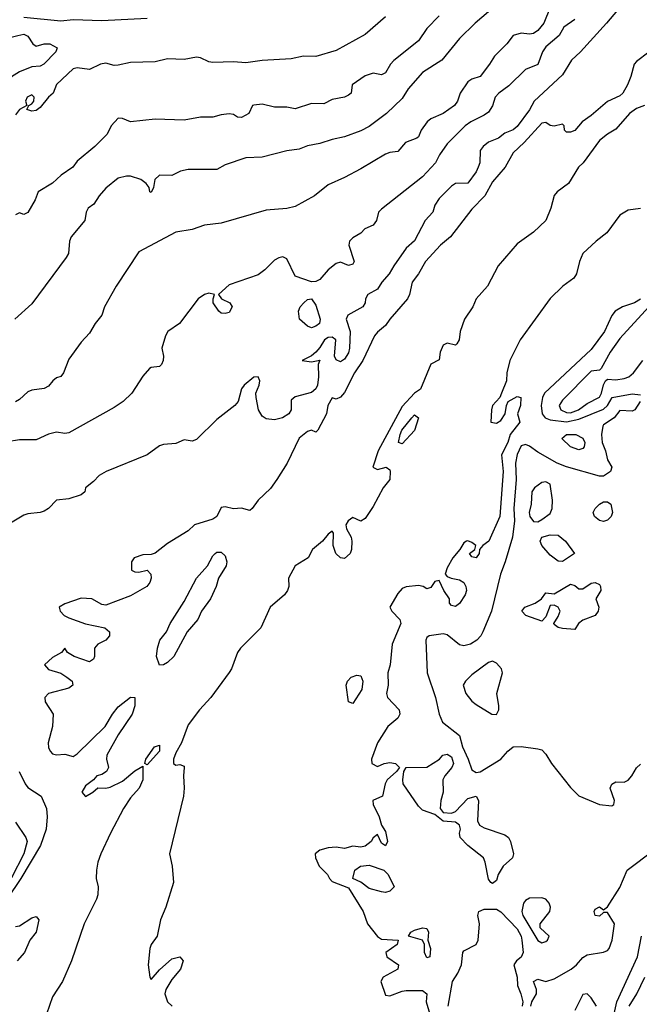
# Model space of a CAD drawing. Header units: metres. Extents: x -46681 to -43747, y -240911 to -237677.
# Tile 511 of 656: x -46575 to -46500, y -239080 to -238961. Entities that reach past the tile are written whole.
import ezdxf

# ---------------------------------------------------------------- set-up
doc = ezdxf.new("R2010")
doc.units = ezdxf.units.M
doc.layers.add('CONTOUR_INDEX', color=1, linetype='Continuous')
doc.layers.add('CONTOUR_INTER', color=3, linetype='Continuous')

msp = doc.modelspace()

# ---------------------------------------------------------------- linework, layer by layer
at = {"layer": 'CONTOUR_INDEX'}
for points, elevation in [([(-46524.1, -238960.14), (-46525.6, -238961.67), (-46526.6, -238963.16), (-46529.6, -238965.58), (-46530, -238966.02), (-46530.6, -238967.07), (-46531.1, -238967.31), (-46532.1, -238967.09), (-46533.1, -238967.44), (-46534.67, -238968.52), (-46534.8, -238969.52), (-46535.1, -238969.76), (-46535.6, -238970.01), (-46537.1, -238970.31), (-46538.1, -238970.83), (-46539.6, -238970.8), (-46541.6, -238971.42), (-46542.6, -238971.22), (-46544.1, -238971.24), (-46545.6, -238970.89), (-46546.6, -238970.98), (-46546.77, -238971.02), (-46547.24, -238972.02), (-46548.1, -238972.49), (-46548.6, -238972.47), (-46549.1, -238972.13), (-46549.6, -238972.06), (-46550.6, -238972.15), (-46551.6, -238972.44), (-46553.1, -238972.45), (-46555.1, -238972.82), (-46558.6, -238972.68), (-46561.6, -238973.03), (-46562.6, -238972.63), (-46563.1, -238972.59), (-46563.95, -238973.52), (-46564.44, -238974.52), (-46565.94, -238976.02), (-46568.1, -238977.81), (-46568.62, -238978.52), (-46570.06, -238979.52), (-46571.1, -238980.47), (-46572.85, -238981.52), (-46573.22, -238982.52), (-46574.1, -238984.06), (-46574.6, -238984.28), (-46575.1, -238984.09), (-46575.6, -238984.33)], 80), ([(-46498.6, -238964.55), (-46500.1, -238965.67), (-46500.38, -238966.02), (-46500.76, -238967.52), (-46501.17, -238968.52), (-46501.73, -238969.52), (-46502.1, -238969.87), (-46503.6, -238970.53), (-46505.6, -238972.25), (-46506.69, -238973.02), (-46507.6, -238974.07), (-46508.1, -238974.28), (-46508.6, -238974.27), (-46508.84, -238974.02), (-46508.89, -238973.52), (-46509.1, -238973.29), (-46510.1, -238973.53), (-46510.6, -238973.48), (-46511.1, -238973.12), (-46511.6, -238973.18), (-46513.73, -238975.52), (-46515.1, -238976.79), (-46516.07, -238978.52), (-46517.6, -238980.31), (-46518.53, -238982.02), (-46520.1, -238983.65), (-46522.71, -238987.02), (-46523.93, -238988.02), (-46525.75, -238990.02), (-46526.6, -238991.52), (-46527.37, -238992.52), (-46527.68, -238994.02), (-46527.93, -238994.52), (-46530.09, -238997.02), (-46530.6, -238997.78), (-46531.6, -238998.6), (-46531.93, -238999.02), (-46533.36, -239002.02), (-46534.37, -239003.52), (-46535.6, -239005.93), (-46536.1, -239006.49), (-46536.6, -239006.74), (-46537.1, -239006.59), (-46537.62, -239007.52), (-46537.77, -239008.52), (-46538.84, -239010.52), (-46539.1, -239010.77), (-46539.6, -239010.52), (-46540.1, -239010.68), (-46541.1, -239011.5), (-46542.57, -239014.52), (-46543.81, -239016.52), (-46544.6, -239017.6), (-46546.1, -239019.02), (-46546.82, -239020.02), (-46547.1, -239020.26), (-46548.1, -239020), (-46549.1, -239020.09), (-46550.1, -239019.83), (-46550.6, -239019.92), (-46551.12, -239021.02), (-46551.6, -239021.33), (-46553.84, -239022.02), (-46554.6, -239022.74), (-46557.1, -239024.29), (-46558.6, -239025.48), (-46559.1, -239025.63), (-46560.1, -239025.68), (-46561.16, -239026.02), (-46561.49, -239026.52), (-46561.5, -239027.52), (-46561.1, -239027.74), (-46560.6, -239027.78), (-46559.59, -239027.52), (-46559.13, -239028.02), (-46559.12, -239028.52), (-46559.27, -239029.02), (-46559.65, -239029.52), (-46561.6, -239030.65), (-46564.6, -239031.78), (-46565.1, -239031.69), (-46566.31, -239031.02), (-46567.6, -239030.94), (-46569.6, -239031.64), (-46570.31, -239032.02), (-46570.18, -239032.52), (-46569.67, -239033.02), (-46569.1, -239033.33), (-46567.1, -239034.04), (-46564.73, -239034.52), (-46564.16, -239035.02), (-46564.16, -239035.52), (-46564.61, -239036.02), (-46565.6, -239036.52), (-46566.01, -239037.02), (-46565.99, -239038.02), (-46566.1, -239038.34), (-46566.6, -239038.66), (-46568.45, -239038.02), (-46569.28, -239037.52), (-46569.6, -239037.03), (-46570.03, -239037.52), (-46571.1, -239038.15), (-46572.07, -239039.02), (-46571.6, -239039.61), (-46570.1, -239040.07), (-46569.35, -239040.52), (-46568.7, -239041.02), (-46568.63, -239041.52), (-46569.1, -239041.88), (-46571.6, -239042.51), (-46572.03, -239043.02), (-46571.99, -239043.52), (-46571.03, -239045.02), (-46571.1, -239046.52), (-46571.62, -239048.52), (-46571.6, -239049.07), (-46571.39, -239049.52), (-46571.1, -239049.84), (-46570.6, -239049.99), (-46569.6, -239049.9), (-46568.6, -239050.17), (-46568.1, -239049.86), (-46564.71, -239046.52), (-46563.81, -239045.02), (-46563.1, -239044.14), (-46561.6, -239042.95), (-46561.1, -239043), (-46561.11, -239044.02), (-46561.41, -239045.02), (-46563.1, -239047.54), (-46564.51, -239050.02), (-46564.54, -239050.52), (-46564.3, -239051.52), (-46564.52, -239052.02), (-46565.1, -239052.37), (-46565.71, -239052.52), (-46566.13, -239053.02), (-46567.1, -239053.74), (-46567.54, -239054.52), (-46567.1, -239055.03), (-46566.22, -239054.52), (-46565.6, -239053.98), (-46564.6, -239054.02), (-46564.1, -239053.91), (-46562.6, -239053.2), (-46561.1, -239051.94), (-46560.1, -239051.37), (-46560.11, -239053.02), (-46560.55, -239054.02), (-46561.6, -239055.2), (-46562.47, -239056.52), (-46564.07, -239059.52), (-46565.22, -239062.02), (-46565.58, -239063.02), (-46565.74, -239064.02), (-46565.78, -239065.02), (-46565.55, -239066.02), (-46565.6, -239067.02), (-46565.75, -239067.52), (-46567.26, -239070.52), (-46568.79, -239075.02), (-46569.89, -239077.52), (-46571.1, -239079.41), (-46571.85, -239081.52)], 75), ([(-46551.34, -239025.52), (-46551.1, -239025.34), (-46550.6, -239025.35), (-46550.1, -239025.78), (-46549.89, -239026.52), (-46550, -239027.02), (-46550.9, -239028.52), (-46551.19, -239029.52), (-46551.88, -239031.02), (-46552.98, -239032.52), (-46553.45, -239033.52), (-46554.73, -239035.02), (-46556.33, -239038.02), (-46557.1, -239038.76), (-46557.6, -239039.02), (-46558.1, -239039.06), (-46558.44, -239038.02), (-46558.33, -239037.02), (-46558.04, -239036.02), (-46557.24, -239035.02), (-46556.81, -239034.02), (-46555.1, -239031.34), (-46553.6, -239028.52), (-46552.25, -239027.02), (-46551.6, -239025.77), (-46551.34, -239025.52)], 75), ([(-46558.69, -239049.02), (-46558.1, -239048.81), (-46558.09, -239049.52), (-46559.6, -239051.18), (-46559.88, -239051.02), (-46559.77, -239050.52), (-46558.69, -239049.02)], 75), ([(-46500.99, -239080.52), (-46500.03, -239079.02), (-46499.06, -239077.02)], 75)]:
    msp.add_lwpolyline(points, dxfattribs=dict(at, elevation=elevation))
at = {"layer": 'CONTOUR_INTER'}
for points, elevation in [([(-46499.95, -238956.52), (-46503.75, -238961.02), (-46506.91, -238964.52), (-46507.97, -238965.52), (-46509.1, -238967.32), (-46512.52, -238970.52), (-46513.1, -238971.56), (-46514.6, -238973.6), (-46515.1, -238973.99), (-46516.1, -238974.4), (-46516.85, -238975.02), (-46518.1, -238975.5), (-46518.72, -238976.02), (-46519.1, -238976.52), (-46519.15, -238978.02), (-46519.33, -238978.52), (-46519.6, -238979.1), (-46520.6, -238980.47), (-46522.1, -238980.53), (-46522.6, -238980.84), (-46524.1, -238982.35), (-46524.6, -238983.17), (-46524.85, -238984.02), (-46525.78, -238985.02), (-46527.1, -238987.49), (-46528.1, -238988.38), (-46529.6, -238990.51), (-46530.15, -238991.52), (-46531.06, -238992.52), (-46531.6, -238993.36), (-46532.74, -238994.02), (-46533.04, -238994.52), (-46533.1, -238995.02), (-46533.36, -238995.52), (-46535.17, -238996.52), (-46535.39, -238997.02), (-46534.89, -238998.52), (-46534.97, -239000.52), (-46535.1, -239001.1), (-46535.6, -239001.89), (-46536.1, -239002.19), (-46536.6, -239001.95), (-46536.81, -239001.52), (-46536.64, -238999.52), (-46537.1, -238999.22), (-46537.6, -238999.24), (-46538.03, -238999.52), (-46538.6, -239000.46), (-46539.1, -239001.02), (-46539.6, -239001.46), (-46540.76, -239002.02), (-46539.6, -239002.19), (-46538.6, -239002.01), (-46538.8, -239002.52), (-46538.75, -239004.02), (-46538.87, -239005.02), (-46539.1, -239005.48), (-46539.6, -239005.91), (-46541.6, -239006.47), (-46542.1, -239006.87), (-46542.1, -239008.02), (-46542.36, -239008.52), (-46543.13, -239009.02), (-46544.1, -239009.27), (-46545.1, -239009.13), (-46545.6, -239008.82), (-46546.04, -239008.02), (-46546.33, -239006.52), (-46546.36, -239006.02), (-46545.97, -239005.02), (-46545.9, -239004.52), (-46546.1, -239004.01), (-46546.6, -239004.07), (-46547.78, -239005.02), (-46548.1, -239005.5), (-46548.53, -239007.02), (-46548.93, -239007.52), (-46551.1, -239009.2), (-46553.6, -239011.64), (-46554.1, -239011.85), (-46555.1, -239011.67), (-46556.1, -239012.14), (-46557.6, -239012.23), (-46558.1, -239012.43), (-46559.6, -239013.5), (-46564.59, -239015.52), (-46565.43, -239016.02), (-46566.1, -239016.76), (-46567.09, -239017.52), (-46567.16, -239018.02), (-46567.6, -239018.38), (-46569.1, -239018.86), (-46570.6, -239019), (-46571.6, -239020.02), (-46572.1, -239020.36), (-46572.6, -239020.53), (-46574.1, -239020.66), (-46574.6, -239020.83), (-46577.6, -239022.63)], 76), ([(-46510.6, -238959.12), (-46511.35, -238961.02), (-46512.1, -238961.93), (-46512.6, -238962.28), (-46513.1, -238962.36), (-46514.1, -238962.23), (-46515.1, -238962.51), (-46515.86, -238963.52), (-46517.37, -238965.02), (-46517.95, -238966.02), (-46519.08, -238967.52), (-46520.1, -238967.83), (-46520.6, -238968.14), (-46521.52, -238969.52), (-46521.86, -238970.52), (-46522.22, -238971.02), (-46523.6, -238972.02), (-46525.1, -238972.67), (-46525.53, -238973.02), (-46526.27, -238974.02), (-46526.6, -238974.84), (-46526.8, -238975.02), (-46528.17, -238975.52), (-46529.1, -238976.61), (-46530.1, -238976.73), (-46530.6, -238976.95), (-46533.6, -238978.75), (-46535.6, -238979.8), (-46537.6, -238980.67), (-46539.26, -238982.02), (-46541.6, -238983.3), (-46542.6, -238983.56), (-46545.1, -238983.75), (-46550.6, -238985.35), (-46552.6, -238985.6), (-46554.1, -238986.11), (-46556.1, -238986.44), (-46560.6, -238988.83), (-46563.37, -238993.02), (-46564.78, -238995.52), (-46565.1, -238996.53), (-46565.9, -238997.52), (-46566.6, -238998.72), (-46567.6, -238999.82), (-46569.1, -239001.88), (-46569.78, -239003.52), (-46570.1, -239003.97), (-46570.6, -239004.15), (-46571.07, -239004.52), (-46571.6, -239005.17), (-46572.1, -239005.45), (-46573.6, -239005.65), (-46574.1, -239005.83), (-46575.1, -239006.77), (-46575.6, -239007.08)], 78), ([(-46507.6, -238960.57), (-46508.92, -238961.52), (-46509.5, -238962.52), (-46511.1, -238963.9), (-46511.5, -238964.52), (-46512.1, -238966.03), (-46513.6, -238966.67), (-46515.6, -238968.64), (-46516.82, -238969.52), (-46517.29, -238970.02), (-46517.6, -238971.06), (-46518.1, -238971.85), (-46518.6, -238972.22), (-46520.25, -238973.02), (-46520.91, -238973.52), (-46523.1, -238975.7), (-46524.03, -238977.02), (-46524.51, -238978.02), (-46526.1, -238979.7), (-46531.1, -238983.64), (-46531.46, -238984.02), (-46531.69, -238985.02), (-46532.1, -238985.59), (-46533.12, -238986.02), (-46533.6, -238986.55), (-46534.6, -238987.12), (-46535, -238987.52), (-46535.07, -238988.02), (-46534.43, -238990.02), (-46534.6, -238990.34), (-46535.1, -238990.5), (-46536.1, -238990.07), (-46536.6, -238990.25), (-46537.6, -238991.03), (-46538.6, -238992.2), (-46539.1, -238992.44), (-46539.6, -238992.47), (-46541.6, -238991.77), (-46542.6, -238989.67), (-46543.1, -238989.45), (-46543.6, -238989.56), (-46544.1, -238989.82), (-46545.29, -238991.02), (-46546.1, -238991.62), (-46549.6, -238992.85), (-46550.92, -238994.02), (-46550.54, -238994.52), (-46549.54, -238995.02), (-46549.27, -238995.52), (-46549.6, -238996.21), (-46550.1, -238996.33), (-46550.6, -238996.28), (-46550.89, -238996.02), (-46551.57, -238995.02), (-46551.58, -238994.52), (-46551.4, -238994.02), (-46552.1, -238993.86), (-46552.6, -238994), (-46553.37, -238994.52), (-46555.65, -238997.52), (-46557.08, -238998.52), (-46557.37, -238999.02), (-46557.8, -239000.52), (-46557.59, -239001.52), (-46557.63, -239002.02), (-46557.84, -239002.52), (-46558.1, -239002.77), (-46559.1, -239002.87), (-46559.31, -239003.02), (-46560.1, -239003.96), (-46561.45, -239006.02), (-46562.51, -239007.02), (-46563.6, -239007.74), (-46569.1, -239010.82), (-46569.6, -239010.9), (-46570.6, -239010.74), (-46571.6, -239011), (-46573.1, -239011.69), (-46575.1, -239011.69), (-46576.6, -239011.92)], 77), ([(-46518.1, -238959.66), (-46519.7, -238961.02), (-46521.6, -238962.89), (-46523.76, -238965.52), (-46526.1, -238967.03), (-46527.85, -238969.02), (-46528.6, -238970.2), (-46530.5, -238972.02), (-46532.6, -238973.57), (-46533.6, -238974.11), (-46535.6, -238974.86), (-46537.1, -238975.17), (-46538.6, -238975.67), (-46540.1, -238975.95), (-46541.1, -238976.36), (-46542.6, -238976.53), (-46545.6, -238977.33), (-46547.6, -238977.38), (-46550.1, -238978.24), (-46551.1, -238978.82), (-46554.6, -238978.8), (-46555.55, -238979.02), (-46556.6, -238979.54), (-46558.1, -238979.5), (-46558.65, -238980.02), (-46558.84, -238981.02), (-46559.1, -238981.63), (-46559.25, -238981.52), (-46559.33, -238981.02), (-46559.7, -238980.52), (-46560.38, -238980.02), (-46561.6, -238979.64), (-46562.1, -238979.61), (-46563.1, -238979.86), (-46564.6, -238981.08), (-46565.44, -238982.02), (-46566.06, -238983.02), (-46566.78, -238983.52), (-46567.01, -238984.02), (-46567.18, -238985.02), (-46568.84, -238987.02), (-46569.03, -238987.52), (-46569.17, -238989.02), (-46569.44, -238989.52), (-46573.6, -238995.15), (-46575.69, -238997.02)], 79), ([(-46530.6, -238960.25), (-46533.1, -238962.42), (-46536.6, -238964.34), (-46539.1, -238965.08), (-46540.6, -238965.04), (-46542.1, -238965.36), (-46545.6, -238965.58), (-46547.6, -238965.83), (-46549.1, -238965.73), (-46551.6, -238965.79), (-46552.1, -238965.72), (-46553.1, -238965.25), (-46553.6, -238965.17), (-46555.1, -238965.43), (-46557.1, -238965.37), (-46558.6, -238965.72), (-46561.6, -238965.8), (-46563.1, -238966.15), (-46563.6, -238966.16), (-46564.6, -238965.9), (-46565.28, -238966.02), (-46566.6, -238966.67), (-46568.1, -238966.47), (-46568.6, -238966.59), (-46570.6, -238968.5), (-46571.04, -238969.52), (-46571.6, -238970.02), (-46572.6, -238971.26), (-46573.1, -238971.63), (-46573.6, -238971.71), (-46574.23, -238971.52), (-46574, -238971.02), (-46573.6, -238970.82), (-46573.37, -238970.52), (-46573.33, -238970.02), (-46573.6, -238969.74), (-46574.2, -238970.02), (-46574.4, -238970.52), (-46574.23, -238971.02), (-46575.1, -238971.52), (-46575.6, -238972.17)], 81), ([(-46559.6, -238960.46), (-46565.1, -238960.74), (-46568.6, -238960.63), (-46570.1, -238960.77), (-46574.6, -238960.32)], 82), ([(-46575.34, -238962.52), (-46574.6, -238962.37), (-46574.1, -238962.62), (-46573.5, -238963.52), (-46573.1, -238963.83), (-46572.1, -238963.52), (-46571.41, -238963.52), (-46570.54, -238964.02), (-46570.7, -238964.52), (-46572.15, -238966.02), (-46572.6, -238966.25), (-46573.6, -238966.33), (-46575.1, -238966.94), (-46576.1, -238967.56), (-46577.1, -238968.75), (-46577.6, -238968.64), (-46577.71, -238968.52), (-46577.75, -238968.02), (-46577.13, -238965.02), (-46577.39, -238963.52), (-46577.27, -238963.02), (-46575.34, -238962.52)], 82), ([(-46499.1, -238971.02), (-46500.1, -238971.39), (-46500.95, -238972.02), (-46502.6, -238973.91), (-46503.6, -238974.5), (-46504.6, -238975.29), (-46506.57, -238978.02), (-46507.12, -238978.52), (-46508.34, -238980.52), (-46509.72, -238981.52), (-46510.1, -238981.96), (-46510.49, -238983.52), (-46511.12, -238985.02), (-46512.6, -238986.45), (-46514.6, -238987.84), (-46516.91, -238990.52), (-46518.22, -238993.02), (-46519.58, -238994.52), (-46520, -238995.52), (-46521, -238997.02), (-46521.51, -238998.52), (-46521.66, -238999.52), (-46521.92, -239000.02), (-46522.1, -239000.17), (-46523.1, -238999.92), (-46523.6, -239000.19), (-46523.96, -239001.02), (-46524.1, -239001.96), (-46525.1, -239002.5), (-46526.37, -239005.52), (-46527.1, -239006.02), (-46528.6, -239007.65), (-46531.5, -239013.02), (-46532.13, -239015.02), (-46531.6, -239015.27), (-46530.54, -239015.02), (-46530.1, -239015.35), (-46530.04, -239015.52), (-46530.1, -239016.5), (-46530.9, -239017.52), (-46532.1, -239019.78), (-46533.1, -239021.24), (-46533.6, -239021.56), (-46534.6, -239021.12), (-46535.15, -239021.52), (-46535.44, -239022.02), (-46535.34, -239022.52), (-46534.78, -239023.52), (-46534.71, -239024.02), (-46534.75, -239025.02), (-46534.92, -239025.52), (-46535.6, -239026.1), (-46536.1, -239026.04), (-46536.66, -239025.52), (-46536.98, -239024.52), (-46536.95, -239023.02), (-46537.1, -239022.78), (-46537.6, -239023.17), (-46538.28, -239024.02), (-46539.47, -239025.02), (-46540.02, -239026.02), (-46541.61, -239027.02), (-46542.4, -239028.52), (-46542.37, -239029.52), (-46542.52, -239030.02), (-46542.9, -239030.52), (-46544.65, -239032.02), (-46545.75, -239034.52), (-46548.26, -239037.02), (-46548.61, -239037.52), (-46549.32, -239039.52), (-46549.6, -239039.96), (-46551.84, -239043.02), (-46553.23, -239044.52), (-46554.6, -239046.34), (-46555.4, -239048.52), (-46556.1, -239049.72), (-46556.4, -239050.52), (-46556.39, -239051.02), (-46556.1, -239051.23), (-46555.6, -239051.16), (-46555.1, -239051.35), (-46555.08, -239051.52), (-46555.19, -239052.52), (-46555.1, -239054.02), (-46555.19, -239055.02), (-46556.86, -239062.02), (-46556.57, -239063.52), (-46556.4, -239065.52), (-46557.32, -239068.52), (-46557.98, -239070.02), (-46558.39, -239072.02), (-46559.1, -239073.02), (-46559.26, -239073.52), (-46559.48, -239075.52), (-46559.27, -239077.02), (-46559.1, -239077.31), (-46558.1, -239076.11), (-46556.6, -239074.79), (-46555.6, -239074.52), (-46555.2, -239075.02), (-46555.54, -239076.02), (-46556.6, -239077.31), (-46557.34, -239078.52), (-46557.44, -239079.02), (-46557.1, -239079.99), (-46556.57, -239080.52)], 74), ([(-46499.6, -238983.56), (-46501.1, -238983.76), (-46502.1, -238984.36), (-46503.68, -238986.52), (-46504.98, -238987.52), (-46506.59, -238989.02), (-46507.03, -238990.02), (-46507.36, -238991.52), (-46507.69, -238992.02), (-46509.06, -238993.02), (-46510.6, -238994.49), (-46514.23, -238999.52), (-46515.47, -239002.02), (-46515.84, -239003.52), (-46515.89, -239004.52), (-46516.49, -239006.02), (-46516.71, -239006.52), (-46517.6, -239007.51), (-46517.7, -239008.02), (-46517.8, -239009.52), (-46517.1, -239009.64), (-46516.6, -239009.35), (-46516.05, -239008.52), (-46515.9, -239007.52), (-46515.68, -239007.02), (-46514.6, -239006.4), (-46514.14, -239006.52), (-46514.19, -239007.52), (-46514.55, -239008.52), (-46514.28, -239009.52), (-46515.44, -239011.02), (-46515.72, -239012.02), (-46516.51, -239013.52), (-46516.28, -239015.52), (-46516.69, -239021.02), (-46518.06, -239024.02), (-46518.77, -239024.52), (-46519.17, -239025.02), (-46519.21, -239025.52), (-46519.6, -239026.02), (-46520.1, -239025.92), (-46520.39, -239025.52), (-46519.74, -239025.02), (-46519.63, -239024.52), (-46520.1, -239024.15), (-46520.6, -239023.96), (-46520.75, -239024.02), (-46521.1, -239024.22), (-46521.56, -239025.02), (-46522.41, -239026.02), (-46523.1, -239027.25), (-46523.35, -239028.02), (-46523.1, -239028.3), (-46522.62, -239028.52), (-46521.6, -239028.72), (-46521.1, -239029.04), (-46520.83, -239029.52), (-46520.74, -239030.02), (-46520.9, -239030.52), (-46521.6, -239031.58), (-46522.1, -239031.95), (-46522.6, -239031.84), (-46522.82, -239031.52), (-46522.81, -239031.02), (-46523.5, -239030.02), (-46524.1, -239028.8), (-46524.6, -239028.92), (-46525.1, -239029.63), (-46525.6, -239029.8), (-46526.04, -239029.52), (-46526.6, -239029.4), (-46528.1, -239029.56), (-46528.6, -239029.77), (-46529.1, -239030.37), (-46530.09, -239032.02), (-46529.84, -239032.52), (-46528.86, -239033.52), (-46528.74, -239034.02), (-46529.8, -239036.52), (-46530.03, -239039.02), (-46530.32, -239040.02), (-46530.28, -239041.52), (-46530.5, -239042.52), (-46530.35, -239043.02), (-46528.94, -239044.52), (-46528.87, -239045.02), (-46529.11, -239045.52), (-46530.32, -239046.52), (-46531.6, -239048.52), (-46532.33, -239050.52), (-46532.25, -239051.02), (-46531.6, -239051.41), (-46530.76, -239051.02), (-46530.1, -239050.92), (-46529.38, -239051.02), (-46528.9, -239051.52), (-46529.26, -239052.02), (-46530.39, -239053.02), (-46530.65, -239053.52), (-46530.96, -239055.02), (-46532.14, -239055.52), (-46532.09, -239056.02), (-46531.39, -239057.52), (-46531.08, -239058.52), (-46530.6, -239059.32), (-46530.35, -239060.52), (-46530.6, -239061.03), (-46531.1, -239060.73), (-46531.6, -239059.66), (-46532.1, -239060.08), (-46532.37, -239060.52), (-46533.1, -239061.09), (-46533.6, -239061.2), (-46534.6, -239061.09), (-46535.6, -239061.36), (-46536.6, -239061.21), (-46537.6, -239061.29), (-46538.6, -239061.56), (-46539.15, -239062.02), (-46539.14, -239062.52), (-46538.67, -239063.52), (-46537.67, -239064.52), (-46537.43, -239065.02), (-46537.1, -239065.36), (-46535.1, -239066.13), (-46533.33, -239069.02), (-46532.78, -239070.52), (-46531.6, -239072.06), (-46531.1, -239072.41), (-46529.07, -239072.52), (-46529.2, -239073.02), (-46530.57, -239074.02), (-46530.43, -239074.52), (-46529.02, -239075.52), (-46529.1, -239076.02), (-46530.91, -239077.02), (-46531.16, -239077.52), (-46530.6, -239079.21), (-46530.1, -239079.3), (-46528.6, -239078.7), (-46528.1, -239078.63), (-46526.1, -239078.63), (-46525.6, -239079.02), (-46525.67, -239080.02), (-46525.2, -239081.52)], 73), ([(-46540.53, -238995.02), (-46540.1, -238994.62), (-46539.6, -238994.56), (-46539.1, -238995.33), (-46538.55, -238997.02), (-46538.63, -238997.52), (-46539.1, -238997.88), (-46539.6, -238998.05), (-46540.1, -238997.88), (-46541.08, -238997.02), (-46541.18, -238996.02), (-46540.97, -238995.52), (-46540.53, -238995.02)], 77), ([(-46499.6, -238994.57), (-46500.33, -238995.02), (-46501.78, -238995.52), (-46502.66, -238996.02), (-46503.1, -238996.56), (-46503.98, -238998.52), (-46505.6, -239000.71), (-46511.26, -239006.02), (-46511.52, -239006.52), (-46511.67, -239007.52), (-46511.54, -239008.52), (-46511.2, -239009.02), (-46510.6, -239009.25), (-46508.6, -239009.5), (-46507.1, -239009.17), (-46504.1, -239007.96), (-46503.63, -239007.52), (-46503.04, -239006.52), (-46500.6, -239006.08), (-46499.6, -239006.21)], 72), ([(-46498.6, -238995.53), (-46502.1, -238999.36), (-46503.29, -239001.02), (-46504.36, -239003.02), (-46504.6, -239003.2), (-46505.6, -239003.35), (-46509.1, -239006.85), (-46509.47, -239007.52), (-46509.28, -239008.02), (-46508.6, -239008.36), (-46508.1, -239008.38), (-46507.13, -239008.02), (-46506.1, -239007.28), (-46504.6, -239006.48), (-46504.33, -239006.02), (-46504.1, -239005), (-46503.85, -239004.52), (-46503.6, -239004.32), (-46502.6, -239004.37), (-46501.6, -239004.24), (-46501.01, -239004.02), (-46500.46, -239003.52), (-46499.3, -239002.02)], 71), ([(-46499.62, -239007.02), (-46500.28, -239008.02), (-46500.6, -239008.21), (-46502.1, -239008.13), (-46502.79, -239009.02), (-46504.1, -239009.84), (-46504.19, -239010.02), (-46504.32, -239011.02), (-46504.27, -239012.02), (-46503.84, -239013.02), (-46503.6, -239014.11), (-46503.1, -239015.02), (-46503.26, -239015.52), (-46504.1, -239016.09), (-46504.6, -239016.08), (-46508.6, -239014.95), (-46509.72, -239014.52), (-46512.1, -239013.18), (-46513.1, -239012.47), (-46513.6, -239012.25), (-46514.1, -239012.4), (-46514.6, -239013.48), (-46514.8, -239014.52), (-46514.7, -239016.52), (-46515, -239020.02), (-46514.94, -239021.52), (-46515.16, -239023.52), (-46516.05, -239026.52), (-46516.64, -239028.02), (-46517.73, -239032.52), (-46518.76, -239035.02), (-46519.03, -239035.52), (-46519.49, -239036.02), (-46520.29, -239036.52), (-46521.1, -239036.74), (-46521.6, -239036.59), (-46523.1, -239035.4), (-46523.6, -239035.26), (-46525.3, -239035.52), (-46525.6, -239035.71), (-46525.71, -239036.02), (-46525.54, -239040.02), (-46524.52, -239043.02), (-46524.1, -239045.03), (-46523.66, -239046.02), (-46521.6, -239047.64), (-46521.23, -239049.02), (-46520.54, -239050.52), (-46520.1, -239051.82), (-46519.6, -239052.13), (-46519.1, -239052.03), (-46516.57, -239050.52), (-46515.74, -239049.52), (-46515.1, -239049.01), (-46514.1, -239048.96), (-46512.1, -239049.26), (-46511.6, -239049.39), (-46511.1, -239049.91), (-46510.43, -239051.02), (-46508.1, -239053.94), (-46507.1, -239054.97), (-46504.6, -239056.03), (-46503.1, -239056.16), (-46502.85, -239056.02), (-46502.74, -239055.52), (-46503.29, -239054.02), (-46503.1, -239053.53), (-46502.6, -239053.28), (-46501.6, -239053.3), (-46501.1, -239053.06), (-46500.64, -239052.52), (-46500.1, -239051.54), (-46499.6, -239051.11)], 72), ([(-46527.39, -239009.02), (-46527.1, -239008.64), (-46526.6, -239009.02), (-46527.1, -239010.53), (-46528.6, -239012.17), (-46529.02, -239012.02), (-46528.84, -239011.02), (-46528.62, -239010.52), (-46527.39, -239009.02)], 74), ([(-46508.61, -239011.02), (-46507.46, -239011.02), (-46506.6, -239011.48), (-46506.38, -239012.02), (-46506.43, -239012.52), (-46506.6, -239012.73), (-46507.1, -239012.9), (-46508.1, -239012.52), (-46509.17, -239011.52), (-46508.61, -239011.02)], 73), ([(-46511.6, -239016.88), (-46512.5, -239017.52), (-46512.81, -239018.02), (-46512.89, -239019.52), (-46513.12, -239020.52), (-46513.04, -239021.02), (-46512.6, -239021.6), (-46512.1, -239021.64), (-46511.6, -239021.36), (-46510.6, -239020.63), (-46510.33, -239020.02), (-46510.31, -239019.02), (-46510.6, -239017.07), (-46511.1, -239016.79), (-46511.6, -239016.88)], 71), ([(-46504.59, -239019.52), (-46504.1, -239019.24), (-46503.6, -239019.21), (-46503.2, -239019.52), (-46503.01, -239020.52), (-46503.15, -239021.02), (-46503.6, -239021.46), (-46504.1, -239021.6), (-46504.6, -239021.51), (-46505.2, -239021.02), (-46505.35, -239020.52), (-46505.09, -239020.02), (-46504.59, -239019.52)], 72), ([(-46511.58, -239023.52), (-46510.6, -239023.25), (-46509.6, -239023.28), (-46508.7, -239024.02), (-46507.64, -239025.52), (-46509.1, -239026.49), (-46509.6, -239026.45), (-46510.6, -239025.72), (-46511.59, -239024.52), (-46511.79, -239024.02), (-46511.58, -239023.52)], 72), ([(-46505.1, -239029.02), (-46504.6, -239029.29), (-46504.45, -239029.52), (-46504.43, -239030.02), (-46505.01, -239031.02), (-46504.66, -239032.02), (-46504.73, -239032.52), (-46505.12, -239033.02), (-46506.6, -239033.59), (-46507.13, -239034.02), (-46507.6, -239034.76), (-46509.1, -239034.63), (-46509.6, -239034.5), (-46510.1, -239034.13), (-46510.14, -239034.02), (-46509.6, -239033.15), (-46509.36, -239032.52), (-46509.6, -239032.02), (-46510.1, -239031.79), (-46510.6, -239031.82), (-46511.1, -239033.2), (-46511.6, -239033.74), (-46513.53, -239033.02), (-46514.04, -239032.52), (-46513.68, -239032.02), (-46512.39, -239031.52), (-46511.64, -239031.02), (-46511.1, -239030.28), (-46510.1, -239030.41), (-46508.1, -239029.22), (-46507.6, -239029.39), (-46507.1, -239029.78), (-46506.6, -239029.78), (-46505.6, -239029.1), (-46505.1, -239029.02)], 72), ([(-46518.1, -239038.76), (-46520.1, -239040.25), (-46520.88, -239041.02), (-46521.17, -239041.52), (-46520.84, -239042.52), (-46520.1, -239043.44), (-46519.6, -239043.87), (-46517.68, -239045.02), (-46517.1, -239045.07), (-46516.83, -239044.52), (-46516.82, -239044.02), (-46517.06, -239042.52), (-46516.38, -239040.02), (-46516.5, -239039.52), (-46517.1, -239038.82), (-46517.6, -239038.6), (-46518.1, -239038.76)], 71), ([(-46534.77, -239040.52), (-46534.1, -239040.28), (-46533.6, -239040.39), (-46533.37, -239041.02), (-46533.47, -239042.02), (-46534.6, -239043.72), (-46535.1, -239043.52), (-46535.39, -239041.52), (-46535.24, -239041.02), (-46534.77, -239040.52)], 74), ([(-46523.62, -239050.02), (-46523.1, -239049.9), (-46522.6, -239050.23), (-46522.35, -239051.02), (-46522.55, -239051.52), (-46523.39, -239052.52), (-46523.64, -239053.02), (-46523.59, -239054.52), (-46523.88, -239055.52), (-46523.96, -239056.52), (-46523.6, -239057.01), (-46522.6, -239057.08), (-46522.1, -239056.87), (-46520.6, -239055.28), (-46519.6, -239055.01), (-46519.31, -239055.52), (-46519.42, -239058.02), (-46519.18, -239058.52), (-46518.6, -239058.85), (-46516.1, -239059.71), (-46515.63, -239060.02), (-46515.4, -239060.52), (-46515.06, -239062.02), (-46515.16, -239062.52), (-46516.28, -239063.52), (-46516.9, -239064.52), (-46517.1, -239065.24), (-46517.6, -239065.62), (-46517.81, -239065.52), (-46518.1, -239065.1), (-46518.49, -239063.02), (-46518.69, -239062.52), (-46520.61, -239061.02), (-46521.51, -239060.02), (-46521.62, -239059.52), (-46521.49, -239059.02), (-46521.6, -239058.52), (-46522.1, -239058.17), (-46523.6, -239058.03), (-46524.6, -239057.22), (-46526.1, -239056.69), (-46526.6, -239056.22), (-46528.44, -239053.52), (-46528.51, -239053.02), (-46528.36, -239052.02), (-46528.1, -239051.52), (-46525.6, -239051.49), (-46524.03, -239050.52), (-46523.62, -239050.02)], 73), ([(-46575.16, -239052.02), (-46574.44, -239053.52), (-46574.1, -239053.95), (-46572.47, -239055.02), (-46571.82, -239056.52), (-46571.74, -239057.52), (-46571.87, -239059.02), (-46572.56, -239061.02), (-46574.96, -239065.02), (-46576.6, -239067.47)], 76), ([(-46575.6, -239058.18), (-46574.35, -239060.02), (-46574.2, -239060.52), (-46574.6, -239062.02), (-46576.1, -239064.92)], 77), ([(-46512.93, -239080.52), (-46512.8, -239080.02), (-46512.24, -239079.02), (-46512.26, -239078.52), (-46512.6, -239077.52), (-46512.1, -239077.27), (-46511.1, -239077.52), (-46510.1, -239077.22), (-46508.03, -239076.02), (-46507.38, -239075.52), (-46506.6, -239074.62), (-46506.1, -239074.31), (-46504.1, -239073.98), (-46503.6, -239073.76), (-46503.4, -239073.52), (-46503.04, -239072.52), (-46502.77, -239070.52), (-46503.6, -239069.13), (-46504.1, -239069.15), (-46504.6, -239069.6), (-46505.1, -239069.52), (-46505.25, -239069.02), (-46505.1, -239068.75), (-46504.6, -239068.47), (-46504.1, -239068.83), (-46503.6, -239068.47), (-46502.1, -239066.09), (-46501.22, -239064.02), (-46497.92, -239061.52)], 73), ([(-46533.66, -239063.52), (-46532.6, -239063.41), (-46530.8, -239064.02), (-46530.27, -239064.52), (-46529.57, -239066.02), (-46530.1, -239066.56), (-46530.6, -239066.73), (-46531.1, -239066.64), (-46532.6, -239066.23), (-46533.6, -239065.47), (-46534.6, -239065.03), (-46534.33, -239064.02), (-46533.66, -239063.52)], 73), ([(-46513.1, -239067.41), (-46513.6, -239067.69), (-46513.83, -239068.02), (-46514.03, -239069.02), (-46513.89, -239069.52), (-46512.1, -239072.54), (-46511.6, -239072.83), (-46511.1, -239072.68), (-46510.9, -239072.52), (-46510.72, -239072.02), (-46511.79, -239071.02), (-46511.81, -239070.52), (-46510.63, -239069.02), (-46510.56, -239068.52), (-46510.71, -239068.02), (-46511.1, -239067.54), (-46511.6, -239067.37), (-46513.1, -239067.41)], 72), ([(-46522.97, -239080.52), (-46522.46, -239077.52), (-46521.81, -239076.52), (-46521.36, -239075.52), (-46521.22, -239074.02), (-46521.1, -239073.8), (-46519.6, -239073.02), (-46519.32, -239072.52), (-46519.17, -239070.52), (-46519.36, -239069.52), (-46519.27, -239069.02), (-46518.6, -239068.73), (-46517.1, -239068.73), (-46516.6, -239069.08), (-46514.6, -239071.13), (-46514.12, -239072.02), (-46514.01, -239072.52), (-46513.88, -239074.02), (-46514.1, -239074.58), (-46514.68, -239075.02), (-46515, -239075.52), (-46514.58, -239077.02), (-46514.54, -239078.02), (-46514.14, -239079.02), (-46513.92, -239080.02), (-46513.98, -239080.52)], 73), ([(-46575.6, -239070.85), (-46575.1, -239070.75), (-46573.6, -239069.81), (-46573.1, -239069.64), (-46572.75, -239070.02), (-46573.08, -239071.52), (-46573.85, -239072.52), (-46574.51, -239074.02), (-46575.42, -239075.02)], 76), ([(-46526.11, -239071.02), (-46525.6, -239071.09), (-46525.36, -239071.52), (-46525.44, -239072.52), (-46525.12, -239073.52), (-46525.22, -239074.52), (-46525.6, -239074.67), (-46525.87, -239074.02), (-46525.85, -239073.02), (-46526.09, -239072.52), (-46527.8, -239072.02), (-46527.51, -239071.52), (-46527.1, -239071.29), (-46526.11, -239071.02)], 73), ([(-46503.1, -239082.72), (-46502.46, -239080.02), (-46499.96, -239074.52), (-46499.48, -239072.02)], 74), ([(-46504.95, -239080.52), (-46505.6, -239079.51), (-46506.1, -239079.03), (-46506.6, -239079.12), (-46507.6, -239081.05)], 73)]:
    msp.add_lwpolyline(points, dxfattribs=dict(at, elevation=elevation))

doc.saveas('drawing.dxf')
